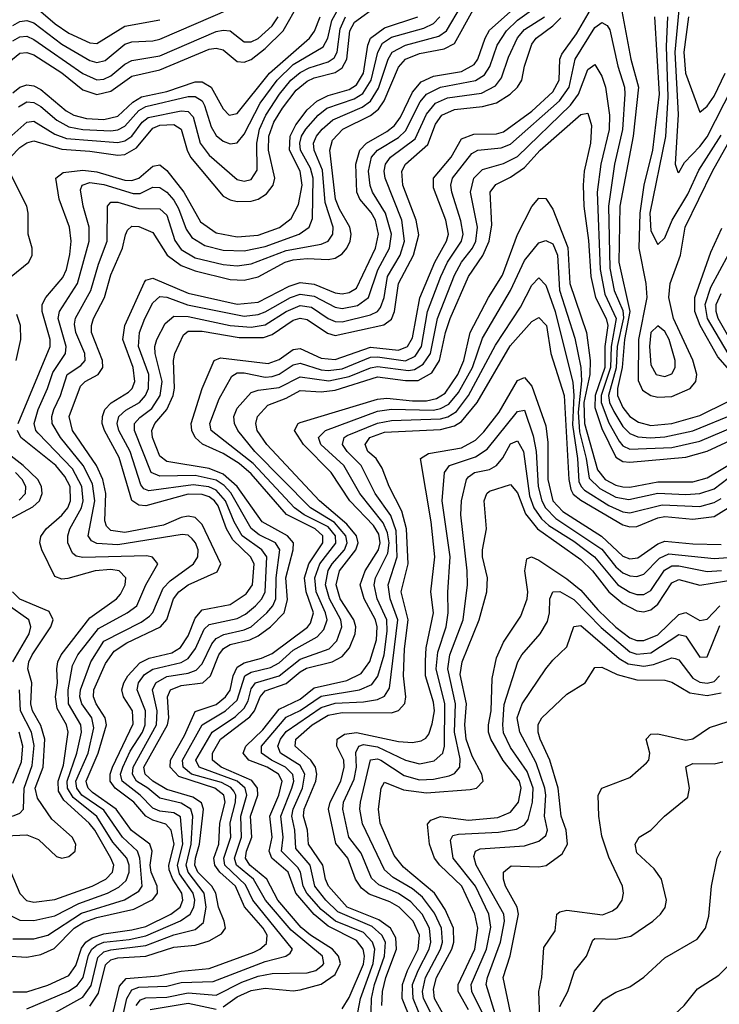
# Model space of a CAD drawing. Header units: inches. Extents: x 990535 to 1117859, y 769386 to 892122.
# Tile 967 of 1056: x 1061090 to 1063085, y 880473 to 883282. Entities that reach past the tile are written whole.
import ezdxf

# ---------------------------------------------------------------- set-up
doc = ezdxf.new("R2010")
doc.units = ezdxf.units.IN
doc.header["$MEASUREMENT"] = 0
doc.layers.add('B0868', color=7, linetype='Continuous')

msp = doc.modelspace()

# ---------------------------------------------------------------- linework, layer by layer
at = {"layer": 'B0868', "color": 5}
for points, elevation in [([(1062790, 883398.9), (1062832.7, 883170), (1062854.2, 883090), (1062839.2, 882950), (1062801.3, 882750), (1062798.5, 882590), (1062830, 882450), (1062814.6, 882370), (1062808, 882290), (1062795, 882230), (1062795, 882210), (1062810, 882175.9), (1062830, 882150.5), (1062854.2, 882134.2), (1062890, 882124.1), (1062950, 882130.2), (1063030, 882152.8), (1063108, 882192)], 3580), ([(1061070, 880509.1), (1061110, 880509.1), (1061170, 880527.4), (1061230, 880555.1), (1061250, 880584), (1061266.6, 880633.4), (1061278.7, 880650), (1061296.9, 880663.1), (1061330, 880674.5), (1061410, 880685.4), (1061450, 880695.5), (1061521.2, 880730), (1061547.7, 880750), (1061555.5, 880770), (1061552.4, 880790), (1061526.6, 880830), (1061516.7, 880856.7), (1061515.1, 880870), (1061530.5, 880930), (1061521.9, 880970), (1061507.1, 880987.1), (1061470, 880998), (1061449.6, 881009.6), (1061415.4, 881050), (1061362.2, 881090), (1061348.3, 881110), (1061347.7, 881130), (1061354.7, 881150), (1061413.5, 881273.5), (1061411.7, 881310), (1061386.2, 881350), (1061381.7, 881370), (1061386.5, 881390), (1061397.9, 881410), (1061432.4, 881447.6), (1061459.3, 881460.7), (1061523.9, 881476.1), (1061548.7, 881491.3), (1061570, 881524.3), (1061590, 881574.6), (1061610, 881598.8), (1061690, 881613.9), (1061736.1, 881643.9), (1061753.8, 881670), (1061758.5, 881730), (1061748.2, 881750), (1061698, 881798), (1061680, 881830), (1061655.6, 881895.6), (1061645.3, 881910), (1061630, 881920.9), (1061610, 881927.8), (1061570, 881928.6), (1061450, 881895.4), (1061430, 881897.3), (1061410.1, 881910.1), (1061373.3, 882033.3), (1061331.4, 882110), (1061325.5, 882130), (1061325.7, 882150), (1061332.7, 882170), (1061350.9, 882189.1), (1061400.4, 882219.6), (1061410.5, 882230), (1061418.4, 882250), (1061413.8, 882290), (1061384.3, 882370), (1061389.5, 882410), (1061446.3, 882533.7), (1061450, 882538.8), (1061470, 882544.5), (1061570, 882501.7), (1061710, 882470.3), (1061770, 882476), (1061858.4, 882521.6), (1061890, 882532.3), (1061930, 882528.1), (1061990, 882503.1), (1062010, 882500.5), (1062030, 882503.8), (1062050, 882516.6), (1062105, 882630), (1062113.5, 882670), (1062104.2, 882710), (1062091.9, 882731.9), (1062060.1, 882770), (1062051.8, 882790), (1062048.4, 882870), (1062059.6, 882910), (1062079.4, 882930), (1062137.1, 882962.9), (1062159.3, 882980.7), (1062176, 883004), (1062210, 883075.2), (1062235.1, 883104.9), (1062270, 883121), (1062350, 883134.5), (1062385.8, 883154.2), (1062396.9, 883170), (1062417.3, 883230), (1062430, 883252.8), (1062565.9, 883374.1)], 3680), ([(1061050, 880611.4), (1061110, 880607.6), (1061150, 880615.4), (1061187.9, 880632.1), (1061245, 880690), (1061272.6, 880707.4), (1061310, 880720.4), (1061415.7, 880744.3), (1061470, 880772.4), (1061482.7, 880790), (1061482, 880810), (1061465, 880850), (1061462.4, 880870), (1061467.3, 880910), (1061460.7, 880930), (1061408.8, 880968.8), (1061365, 881030), (1061297.7, 881077.7), (1061285, 881090), (1061281.5, 881101.5), (1061279.1, 881110), (1061313.8, 881190), (1061337.1, 881270), (1061334.2, 881290), (1061308, 881330), (1061300.3, 881350), (1061301.1, 881370), (1061334.9, 881445.1), (1061359.4, 881480.6), (1061395.6, 881504.4), (1061491.6, 881550), (1061509.3, 881570.7), (1061529, 881630), (1061543.8, 881650), (1061570.3, 881669.7), (1061653.4, 881706.6), (1061663.3, 881730), (1061610, 881841.9), (1061590, 881862.1), (1061570, 881865.9), (1061550, 881861.7), (1061499.8, 881840.2), (1061390, 881819.5), (1061350, 881824.8), (1061337.3, 881837.3), (1061332.4, 881852.4), (1061335.8, 881930), (1061327.3, 881970), (1061308.6, 882010), (1061240.3, 882110), (1061231.1, 882150), (1061263.5, 882236.5), (1061277, 882250), (1061314, 882270), (1061327.2, 882290), (1061326.3, 882310), (1061294.7, 882390), (1061294.3, 882410), (1061300.3, 882430), (1061331.4, 882490), (1061350, 882554.5), (1061382.8, 882630), (1061391.5, 882668.5), (1061397.8, 882682.2), (1061410, 882693.3), (1061430, 882691.9), (1061470, 882674.9), (1061510.3, 882610), (1061550, 882580.9), (1061590, 882566.1), (1061690, 882540.6), (1061730, 882539.4), (1061770, 882548.6), (1061846.9, 882590), (1061870, 882596.7), (1061910, 882601.2), (1061970, 882598), (1061990, 882602.2), (1062010, 882614.7), (1062022.6, 882630), (1062032.5, 882650), (1062035.3, 882670), (1062031.9, 882690), (1062001.6, 882741.6), (1061990.8, 882770), (1061974.7, 882910), (1061981.9, 882938.1), (1062011.6, 882970), (1062090, 883008.6), (1062113.1, 883026.9), (1062128.9, 883051.1), (1062170, 883146.5), (1062189.9, 883170), (1062230, 883185.6), (1062300.7, 883199.3), (1062330, 883214.5), (1062383.4, 883310)], 3720), ([(1061059.3, 883160.7), (1061090, 883186.4), (1061110, 883188.9), (1061130, 883182.2), (1061210, 883130.7), (1061270, 883081.7), (1061310, 883068.7), (1061350, 883077.9), (1061410, 883121), (1061490, 883139.6), (1061630, 883198.4), (1061650, 883201.4), (1061670, 883195.9), (1061710, 883163), (1061730, 883161.1), (1061750, 883168.9), (1061790, 883199.8), (1061841.1, 883250), (1061888.1, 883331.9)], 3920), ([(1061064.2, 882890), (1061090, 882917.9), (1061110, 882931.2), (1061130, 882936.6), (1061210, 882912.5), (1061290, 882907.5), (1061370, 882896), (1061390, 882897.5), (1061423, 882917), (1061470, 882973), (1061490, 882981), (1061530, 882983.2), (1061550.5, 882970), (1061567.1, 882910), (1061577, 882890), (1061670, 882778.7), (1061690, 882767.9), (1061710, 882763.6), (1061750, 882764.5), (1061770, 882770.1), (1061794.2, 882785.8), (1061812.5, 882810), (1061817.1, 882830), (1061799.1, 882910), (1061800.7, 882950), (1061814.7, 882990), (1061839.1, 883030), (1061878.6, 883081.4), (1061910, 883107.3), (1061930, 883116.6), (1061990, 883131.5), (1062010, 883144.5), (1062023.1, 883170), (1062031.2, 883250), (1062045, 883275), (1062110, 883322.3)], 3820), ([(1061070, 880660.3), (1061130, 880659.7), (1061170, 880670.3), (1061266.4, 880733.6), (1061388.6, 880771.4), (1061430, 880796.1), (1061439.7, 880810), (1061432.8, 880890), (1061425.5, 880910), (1061383.2, 880950), (1061330, 881027.4), (1061267.6, 881070), (1061253.2, 881090), (1061250.4, 881110), (1061285, 881190), (1061301.8, 881261.8), (1061295.6, 881290), (1061267.4, 881330), (1061261.4, 881350), (1061263, 881370), (1061293.1, 881450), (1061330, 881509.5), (1061436.2, 881563.8), (1061459.9, 881580.1), (1061470, 881591.1), (1061499.4, 881660.6), (1061518.8, 881681.2), (1061585.3, 881730), (1061598.1, 881750), (1061598.6, 881770), (1061591.7, 881790), (1061581.5, 881801.5), (1061570, 881811.6), (1061553.7, 881813.7), (1061370, 881783.6), (1061310, 881787.6), (1061295.1, 881795.1), (1061284.9, 881810), (1061304, 881910), (1061297.7, 881957.7), (1061270.9, 882010), (1061206, 882090), (1061182.8, 882130), (1061181.6, 882150), (1061187.5, 882170), (1061206.8, 882210), (1061225.4, 882270), (1061264.7, 882295.3), (1061276.3, 882310), (1061275.8, 882330), (1061250, 882390), (1061246.5, 882413.5), (1061249.4, 882430.6), (1061293.1, 882510), (1061314.8, 882585.2), (1061339.7, 882650), (1061340.1, 882750), (1061350, 882761.6), (1061370, 882762), (1061430, 882743.7), (1061490, 882742.4), (1061510, 882725), (1061532.5, 882652.5), (1061550, 882626.3), (1061590, 882603.3), (1061670, 882584.2), (1061710, 882580.4), (1061750, 882585.5), (1061850, 882623.3), (1061950, 882642.2), (1061970, 882650.6), (1061983, 882670), (1061983.6, 882690), (1061960.8, 882760.8), (1061953.3, 882853.3), (1061930, 882910), (1061928.2, 882930), (1061936.7, 882950), (1061952.1, 882970), (1061983, 882997), (1062066.9, 883033.1), (1062090.1, 883049.9), (1062112.9, 883087.1), (1062141.2, 883170), (1062152.6, 883190), (1062189.9, 883210), (1062285.2, 883234.8), (1062307.2, 883250), (1062350, 883323)], 3740), ([(1061070, 883265.7), (1061090, 883276.8), (1061110, 883279.9), (1061130, 883272.9), (1061210, 883212.5), (1061290, 883166), (1061310, 883160.5), (1061333.8, 883166.2), (1061390, 883212.5), (1061410, 883218.9), (1061470, 883221.7), (1061490, 883226.8), (1061690, 883313.5)], 3960), ([(1061110, 880460), (1061229.5, 880510.5), (1061253.7, 880526.3), (1061271, 880550), (1061286.4, 880613.6), (1061295.5, 880630), (1061310, 880642.3), (1061330, 880650.3), (1061402.1, 880657.9), (1061450, 880668.4), (1061548.9, 880711.1), (1061576, 880730), (1061586.7, 880750), (1061589.8, 880770), (1061584.7, 880790), (1061545.7, 880845.7), (1061540.1, 880870), (1061555.4, 880930), (1061548.2, 881008.2), (1061530, 881019.6), (1061490, 881024.4), (1061470, 881032.3), (1061433.1, 881070), (1061381.8, 881110), (1061377.9, 881130), (1061384.2, 881150), (1061404.8, 881195.2), (1061439.8, 881250), (1061447.8, 881270), (1061448.5, 881310), (1061425.2, 881370), (1061429.1, 881390), (1061446.2, 881413.8), (1061470, 881429.6), (1061550, 881447.9), (1061570, 881459.5), (1061591.7, 881488.3), (1061616.3, 881543.7), (1061630, 881557.1), (1061710, 881574), (1061733.8, 881586.2), (1061762.2, 881610), (1061780.1, 881630), (1061789.8, 881650), (1061794.4, 881750), (1061780.8, 881770), (1061724.6, 881810), (1061701.4, 881850), (1061676.9, 881910), (1061650, 881940), (1061629.8, 881949.8), (1061584.6, 881955.4), (1061458.5, 881938.5), (1061443.8, 881943.8), (1061435, 881955), (1061405.2, 882050), (1061372.8, 882110), (1061368.3, 882130), (1061372.7, 882150), (1061392.2, 882167.8), (1061431.4, 882190), (1061449, 882210), (1061457.5, 882230), (1061457.9, 882270), (1061429, 882350), (1061431.5, 882390), (1061446.4, 882430), (1061470, 882474), (1061490, 882492.5), (1061510, 882490.6), (1061568.7, 882468.7), (1061730, 882436.8), (1061770, 882440.8), (1061790, 882448.4), (1061861.9, 882490), (1061890, 882499.5), (1061930, 882493.8), (1061990, 882462.2), (1062010, 882458.5), (1062053.3, 882466.6), (1062084.5, 882490), (1062111, 882569), (1062144.3, 882630), (1062150.1, 882669.9), (1062133.2, 882730), (1062096.4, 882790), (1062089.3, 882809.3), (1062084.7, 882850), (1062092.9, 882890), (1062110.5, 882910), (1062170, 882946), (1062190, 882964.9), (1062232.4, 883047.6), (1062250.2, 883070), (1062289.8, 883090.2), (1062390, 883108.4), (1062415.3, 883124.7), (1062430.9, 883149.1), (1062451.7, 883210), (1062478.6, 883250), (1062510, 883281.3), (1062578.6, 883330)], 3660), ([(1061136.9, 883316.9), (1061191.3, 883270), (1061230, 883243.4), (1061290, 883216.3), (1061310, 883214.8), (1061390, 883263.9), (1061490, 883282.3)], 3980), ([(1061356.5, 880450), (1061375, 880525), (1061393.7, 880546.3), (1061485.7, 880554.3), (1061550, 880568.1), (1061630, 880575), (1061758, 880622), (1061775.1, 880630), (1061793.6, 880646.4), (1061795.5, 880670), (1061784.7, 880690), (1061731.5, 880751.5), (1061705.3, 880810), (1061660.6, 880850), (1061646, 880870), (1061643.6, 880890), (1061658.3, 880930), (1061660.8, 880990), (1061676.4, 881050), (1061671.8, 881070), (1061646.2, 881090), (1061543.5, 881123.5), (1061519.2, 881150), (1061520, 881170), (1061559.7, 881240.3), (1061590, 881308.3), (1061650, 881328.8), (1061676.7, 881350), (1061690.2, 881369.8), (1061698.3, 881410), (1061710, 881435.1), (1061730, 881447.2), (1061779.8, 881460.2), (1061810, 881474), (1061911, 881549), (1061919.5, 881560.5), (1061928.3, 881590), (1061906.5, 881650), (1061902.4, 881690), (1061914.3, 881730), (1061954.7, 881790), (1061954.6, 881810), (1061932.5, 881830), (1061850.6, 881870.6), (1061750, 881986.7), (1061715.8, 882015.8), (1061670, 882044.5), (1061611, 882071), (1061590.2, 882090), (1061580.7, 882110), (1061579.2, 882130), (1061610.2, 882230), (1061644.2, 882310), (1061662.7, 882317.3), (1061798.3, 882301.7), (1061830, 882312.7), (1061870, 882341.5), (1061890, 882344.3), (1061950, 882316.3), (1061990, 882312.3), (1062090, 882347.5), (1062170, 882339.7), (1062196.1, 882350), (1062210, 882375), (1062231.5, 882488.5), (1062273.9, 882590), (1062306.9, 882650), (1062312.5, 882670), (1062305.4, 882710), (1062270, 882802.9), (1062270.2, 882830), (1062320.7, 882890), (1062350, 882942.3), (1062384.6, 882955.4), (1062450, 882957), (1062470, 882962.2), (1062550, 883021.1), (1062610, 883076.4), (1062628.4, 883110), (1062630, 883170), (1062636.1, 883183.9), (1062677.9, 883242.1), (1062717.6, 883310)], 3580), ([(1062969.9, 883310), (1062958.5, 883190), (1062967.8, 883012.2), (1062959.3, 882870), (1062967, 882847), (1062970, 882846.4), (1062985.5, 882874.5), (1063030, 882920.6), (1063050, 882948.5), (1063123.1, 883090)], 3660), ([(1061050, 882936.7), (1061110, 882989.8), (1061130, 882992.3), (1061190, 882955.5), (1061223.5, 882943.5), (1061370, 882931.5), (1061390, 882936.9), (1061409.7, 882950.3), (1061439.7, 882990), (1061456.6, 883003.4), (1061550, 883022.5), (1061570, 883019.9), (1061584.9, 883004.9), (1061604.8, 882930), (1061630, 882896.2), (1061710, 882826.4), (1061730, 882822), (1061750, 882826.5), (1061766.9, 882853.1), (1061765.8, 882930), (1061773.7, 882970), (1061791.5, 883010), (1061830.7, 883069.3), (1061863.4, 883110), (1061890, 883131.7), (1061915.1, 883144.9), (1061970, 883161.6), (1061986.7, 883173.3), (1061995, 883190), (1062004.1, 883255.9), (1062019.3, 883290)], 3840), ([(1061065.4, 880725.4), (1061090, 880712.7), (1061130, 880711.8), (1061190, 880726), (1061259.1, 880760.9), (1061340.3, 880790), (1061372.9, 880807.1), (1061393.6, 880826.4), (1061402.4, 880850), (1061402.4, 880870), (1061395.6, 880890), (1061356, 880936), (1061310, 881008.7), (1061242.8, 881062.8), (1061225.9, 881090), (1061225.6, 881110), (1061253.4, 881190), (1061265.8, 881250), (1061264, 881270), (1061229.2, 881330), (1061227.8, 881370), (1061240.7, 881439.3), (1061256.2, 881470), (1061314.7, 881545.3), (1061396.4, 881590), (1061424.1, 881610), (1061450, 881670), (1061483.8, 881730), (1061469.1, 881749.1), (1061453, 881753), (1061270, 881747.6), (1061251.5, 881751.5), (1061240.6, 881760.6), (1061226.8, 881790), (1061226.8, 881810), (1061233, 881830), (1061266.6, 881890), (1061271.3, 881910), (1061267.5, 881950), (1061240.5, 882000.5), (1061142.2, 882102.2), (1061135.9, 882110), (1061131.5, 882130), (1061142.4, 882170), (1061169.3, 882230), (1061184.1, 882275.9), (1061220.2, 882330), (1061222.5, 882350), (1061200.1, 882430), (1061203.7, 882450), (1061255, 882530), (1061287.9, 882650), (1061288.3, 882690), (1061270.6, 882750), (1061263.4, 882796.6), (1061268.5, 882810), (1061290, 882817.6), (1061330, 882812.4), (1061413.6, 882786.4), (1061433.2, 882786.8), (1061470, 882804.1), (1061490, 882803.6), (1061510, 882789.8), (1061530, 882767.5), (1061543.3, 882743.3), (1061564.3, 882684.3), (1061580.6, 882660.6), (1061617.6, 882637.6), (1061670, 882624.3), (1061730, 882622.9), (1061790, 882635), (1061887.2, 882670), (1061915.9, 882690), (1061925.3, 882714.7), (1061927.3, 882830), (1061919.1, 882859.1), (1061890.9, 882910), (1061888.4, 882930), (1061894, 882950), (1061906.2, 882970), (1061940.8, 883010), (1061966.1, 883030), (1062043.6, 883056.4), (1062068.2, 883071.8), (1062092.3, 883110), (1062110.9, 883190), (1062124.9, 883215.1), (1062150, 883232.4), (1062242.1, 883257.9), (1062270, 883271.1), (1062287.7, 883290)], 3760), ([(1061070, 883221.8), (1061090, 883233.4), (1061110, 883234.9), (1061130, 883226.2), (1061270, 883129.1), (1061310, 883110.5), (1061330, 883112.2), (1061350, 883121.9), (1061390, 883155.3), (1061410, 883166.1), (1061490, 883179.5), (1061650, 883248.9), (1061670, 883252.7), (1061690, 883250.1), (1061730, 883219.4), (1061750, 883218.8), (1061770, 883228.4), (1061810, 883265.1), (1061827.1, 883290)], 3940), ([(1061070, 883073.3), (1061090, 883089.8), (1061110, 883096.6), (1061130, 883093.3), (1061150, 883083), (1061222.5, 883022.5), (1061243.9, 883010), (1061280.5, 883000.5), (1061330, 882997.8), (1061370, 883007), (1061413, 883047), (1061437.7, 883062.3), (1061510, 883077.8), (1061590, 883104.9), (1061610, 883105.1), (1061635.6, 883090), (1061670, 883027.5), (1061687, 883010), (1061710, 883014.9), (1061802.8, 883130), (1061916.9, 883230), (1061930.8, 883249.2), (1061947, 883290)], 3880), ([(1061085.2, 882130), (1061176.8, 882350), (1061176.8, 882370), (1061153.9, 882450), (1061154.1, 882470), (1061164.5, 882490), (1061213.4, 882546.6), (1061223.7, 882570), (1061232.7, 882612.7), (1061236.4, 882650), (1061232, 882690), (1061203, 882770), (1061193, 882830), (1061213.9, 882846.1), (1061270, 882853.1), (1061310, 882848.4), (1061390, 882824.3), (1061410, 882823.2), (1061430, 882830.3), (1061470, 882864), (1061490, 882868.5), (1061510, 882851.9), (1061557.7, 882790), (1061605.2, 882705.2), (1061650, 882674.6), (1061710, 882662.5), (1061770, 882667.2), (1061830.6, 882689.4), (1061864.6, 882715.4), (1061885.2, 882754.8), (1061895.8, 882810), (1061889.6, 882850), (1061859.7, 882910), (1061861.4, 882950), (1061877.5, 882982.5), (1061910, 883024.7), (1061937.2, 883050), (1061970, 883066.3), (1062030, 883083.3), (1062050, 883096.6), (1062070.6, 883130), (1062082.5, 883210), (1062090.2, 883230), (1062130, 883259.4), (1062225.3, 883290)], 3780), ([(1061086.2, 883033.8), (1061110, 883047.7), (1061130, 883045.6), (1061150, 883035), (1061195.8, 882995.8), (1061230, 882976.9), (1061270, 882968.6), (1061350, 882965.1), (1061370, 882968), (1061390, 882978.1), (1061430, 883023.2), (1061450, 883034.9), (1061570, 883063.2), (1061590, 883063.1), (1061610, 883050.7), (1061617.4, 883037.4), (1061636.4, 882976.4), (1061650, 882951.5), (1061670, 882935.6), (1061690, 882928.4), (1061710, 882930.6), (1061730, 882955.5), (1061776, 883044), (1061823.9, 883110), (1061870, 883154.3), (1061955.4, 883204.6), (1061968.5, 883230), (1061979.9, 883280.1), (1061994.2, 883305.8)], 3860), ([(1061150, 880427.1), (1061270, 880493.6), (1061293.6, 880526.4), (1061313, 880607), (1061330, 880622.9), (1061350, 880629), (1061450, 880640.5), (1061530, 880671.4), (1061590, 880686.1), (1061613.8, 880706.2), (1061621.7, 880750), (1061616.5, 880790), (1061570, 880850), (1061564.6, 880870), (1061578.7, 880930), (1061583.9, 881010), (1061578.2, 881030), (1061550, 881046.6), (1061490, 881060.8), (1061455.3, 881090), (1061422.7, 881110), (1061411.8, 881130), (1061413.8, 881150), (1061479.7, 881270), (1061482.1, 881310), (1061468.8, 881370), (1061478.5, 881390), (1061510, 881408.2), (1061570, 881417.6), (1061593.1, 881426.9), (1061610, 881444.8), (1061638.1, 881501.9), (1061650, 881517), (1061671.8, 881528.2), (1061730, 881541.1), (1061750, 881549.8), (1061795.1, 881590), (1061811.9, 881610), (1061820.7, 881630), (1061821.2, 881690), (1061832, 881770), (1061819.3, 881790), (1061772.7, 881812.7), (1061750.2, 881830.2), (1061692.1, 881932.1), (1061673.2, 881953.2), (1061650, 881968.7), (1061590, 881981.5), (1061490, 881980.3), (1061464.9, 881990), (1061417.4, 882110), (1061417.2, 882130), (1061432.6, 882147.4), (1061467.2, 882172.8), (1061490.9, 882210), (1061496.6, 882250), (1061476.1, 882330), (1061475.6, 882350), (1061481.2, 882370), (1061504.5, 882415.5), (1061530, 882436.8), (1061570, 882435), (1061690, 882409.7), (1061750, 882404.6), (1061790, 882411.5), (1061850.2, 882450), (1061890, 882467.1), (1061921.7, 882461.7), (1061970, 882430), (1061990, 882421.6), (1062010, 882420), (1062090, 882440.6), (1062110, 882450), (1062118.7, 882461.3), (1062129.2, 882490), (1062138.7, 882550), (1062175, 882610), (1062187.7, 882650), (1062179.3, 882710), (1062131.9, 882830), (1062129.2, 882850), (1062133, 882870), (1062147.5, 882890), (1062217.5, 882942.5), (1062250, 883012.7), (1062275.5, 883044.5), (1062310, 883059.5), (1062406.9, 883073.1), (1062446.6, 883093.4), (1062463.7, 883116.3), (1062484.4, 883175.6), (1062510, 883230.7), (1062530, 883254.4), (1062586.9, 883290)], 3640), ([(1061290, 880467.6), (1061315, 880505), (1061334.7, 880585.3), (1061350, 880600.3), (1061370, 880605.9), (1061449.3, 880610.7), (1061530, 880636), (1061590, 880642.3), (1061630, 880654.6), (1061665.6, 880674.4), (1061676.5, 880690), (1061673.5, 880710), (1061656.7, 880750), (1061649.1, 880790), (1061637.6, 880810), (1061598.2, 880850), (1061589.8, 880870), (1061590.9, 880890), (1061603.1, 880930), (1061612.4, 881012.4), (1061613.8, 881030), (1061608.2, 881048.2), (1061583.7, 881063.7), (1061510, 881086), (1061469.2, 881110), (1061447.4, 881130), (1061444, 881150), (1061511.8, 881270), (1061515.2, 881290), (1061511.4, 881350), (1061519.6, 881370), (1061550, 881382.9), (1061612.6, 881390), (1061634.5, 881410), (1061658.2, 881470), (1061671.5, 881488.5), (1061690, 881499.4), (1061746.7, 881513.3), (1061770, 881524.4), (1061805.1, 881550), (1061844, 881590), (1061853.3, 881626.7), (1061848.7, 881690), (1061870.3, 881770), (1061870.4, 881790), (1061853.7, 881810), (1061781.9, 881850), (1061710.3, 881950.3), (1061670, 881985.9), (1061630, 882001.9), (1061510, 882021.4), (1061490, 882036.7), (1061468.9, 882090), (1061466.9, 882110), (1061475.1, 882130), (1061509.6, 882170.4), (1061527.4, 882210), (1061531.3, 882231.3), (1061528.9, 882310), (1061532.1, 882330), (1061557, 882383), (1061570, 882393.5), (1061610, 882393.9), (1061716, 882376), (1061784.9, 882375.1), (1061810, 882384.2), (1061870, 882425), (1061890, 882430.4), (1061910, 882426.9), (1061967.5, 882387.5), (1061990, 882381.7), (1062128, 882412), (1062150, 882428.2), (1062158.4, 882450), (1062170.2, 882530), (1062213.4, 882610), (1062228.4, 882668.4), (1062220.4, 882710), (1062182.8, 882810), (1062180.2, 882850), (1062189.9, 882870), (1062254.1, 882925.9), (1062275.7, 882984.3), (1062294, 883010), (1062330, 883026), (1062410, 883034.8), (1062450, 883045.3), (1062488.5, 883070), (1062509.3, 883090), (1062521.9, 883110), (1062529.3, 883150), (1062550, 883212.8), (1062562.5, 883230), (1062610, 883264.8), (1062632.7, 883287.3)], 3620), ([(1062900.1, 883290), (1062913.7, 883070), (1062894.9, 882910), (1062869.7, 882810), (1062858.1, 882730), (1062855.6, 882630), (1062875.4, 882530), (1062878.3, 882490), (1062854.3, 882370), (1062853.3, 882253.3), (1062865.6, 882225.6), (1062890, 882210.3), (1062910, 882205.3), (1062950, 882207.2), (1063001.8, 882230), (1063018.2, 882250), (1063021.1, 882270), (1063010, 882310.4), (1062954, 882430), (1062941.4, 882490), (1062945.4, 882530), (1062974.3, 882610), (1062988.1, 882690), (1063066, 882850), (1063166.6, 883030)], 3620), ([(1062937.6, 883290), (1062933.9, 883206.1), (1062938.3, 883061.7), (1062931.2, 882948.8), (1062886.5, 882730), (1062890, 882680.2), (1062910, 882640.8), (1062930, 882659.6), (1062950.2, 882710), (1062995.8, 882784.2), (1063026.6, 882853.4), (1063090, 882952.9)], 3640), ([(1062996.9, 883290), (1062983.9, 883190), (1062988.7, 883130), (1063030, 883018.3), (1063050, 883035.9), (1063070, 883063.9), (1063101.6, 883130)], 3680), ([(1061382.2, 880430), (1061395.4, 880490), (1061410, 880514.4), (1061430, 880521.6), (1061510, 880524.7), (1061550, 880535.4), (1061641.6, 880538.4), (1061790, 880595.4), (1061849.4, 880610.7), (1061861.2, 880618.8), (1061868.4, 880630), (1061754.5, 880770), (1061734.1, 880814.1), (1061675.4, 880870), (1061672.2, 880890), (1061691.8, 880950), (1061690.6, 880990.6), (1061705.4, 881050), (1061706.5, 881070), (1061700.8, 881080.8), (1061691.9, 881091.9), (1061665.5, 881105.5), (1061579.5, 881130), (1061555.8, 881150), (1061553.8, 881170), (1061610, 881270.1), (1061676.9, 881310), (1061710, 881340.5), (1061731.9, 881410), (1061750, 881420.9), (1061805.6, 881434.4), (1061830, 881447.1), (1061870, 881483.8), (1061938.4, 881521.6), (1061957.7, 881542.3), (1061966.5, 881570), (1061962.2, 881590), (1061935, 881650), (1061931.7, 881690), (1061946.2, 881730), (1061991.5, 881788.5), (1061990.8, 881810), (1061970, 881835.8), (1061901.4, 881870), (1061873.2, 881890), (1061755.8, 882015.8), (1061636.3, 882110), (1061632.5, 882130), (1061659, 882201), (1061695.1, 882264.9), (1061710, 882274.3), (1061730, 882275), (1061790, 882262.5), (1061810, 882264.2), (1061830, 882271.4), (1061870, 882297.4), (1061890, 882302.1), (1061950, 882282.9), (1061970, 882281), (1062010, 882286.6), (1062090, 882319), (1062110, 882320.7), (1062190, 882309.3), (1062217.5, 882322.5), (1062236, 882350), (1062253.4, 882450), (1062291.4, 882550), (1062309.7, 882590.3), (1062349.7, 882650), (1062354.8, 882670), (1062348.1, 882708.1), (1062322.3, 882790), (1062319.5, 882810), (1062324.6, 882830), (1062379.2, 882900.9), (1062396.4, 882910), (1062463.4, 882916.6), (1062490, 882927.2), (1062629, 883051), (1062657, 883090), (1062673.8, 883170), (1062730, 883260.4), (1062750, 883274), (1062765.3, 883265.3), (1062773.1, 883253.1), (1062796, 883150), (1062814.4, 883090), (1062815.8, 883070), (1062809.2, 882969.2), (1062786.2, 882870), (1062769.4, 882750), (1062772.9, 882572.9), (1062785.1, 882510), (1062810, 882452.1), (1062811.6, 882431.6), (1062794.2, 882350), (1062790.8, 882289.2), (1062769.1, 882210), (1062772, 882190), (1062784.2, 882164.1), (1062810, 882121.4), (1062830, 882102.1), (1062852.4, 882092.4), (1062888.9, 882088.9), (1062930, 882091.9), (1063010, 882109.3), (1063130, 882159)], 3560), ([(1061421.8, 880470), (1061434.2, 880485.8), (1061450, 880491.6), (1061510, 880493.5), (1061570, 880505.7), (1061650, 880499), (1061723.6, 880536.4), (1061770, 880553), (1061810, 880560.8), (1061910, 880562.9), (1061934.3, 880570), (1061954.2, 880585.8), (1061957.2, 880590), (1061953.5, 880610), (1061864.6, 880684.6), (1061790.5, 880770), (1061757, 880830), (1061707.9, 880870), (1061702.2, 880890), (1061722.9, 880950), (1061720.7, 881010), (1061737.5, 881070), (1061732.8, 881090), (1061709.7, 881110), (1061601.4, 881150), (1061592.5, 881170), (1061638.6, 881250), (1061705.4, 881294.6), (1061730, 881317.7), (1061741.1, 881338.9), (1061750, 881373.4), (1061762.1, 881390), (1061830, 881410.5), (1061890, 881458.2), (1061972.7, 881487.3), (1061994.3, 881510), (1062009.1, 881550), (1062005.9, 881570), (1061973.1, 881630), (1061962.3, 881670), (1061969.6, 881710.4), (1061980.7, 881730), (1062016, 881770), (1062023.9, 881790), (1062020, 881810), (1061987.5, 881847.5), (1061919.6, 881890), (1061760.8, 882050), (1061711.7, 882110), (1061702.1, 882130), (1061700.7, 882150), (1061710, 882173.7), (1061750, 882218.5), (1061770, 882225.7), (1061830, 882233.1), (1061890, 882263.1), (1061971.8, 882251.8), (1062030, 882264.1), (1062090, 882289.3), (1062110, 882292.5), (1062198.4, 882281.6), (1062215.4, 882284.6), (1062240.4, 882299.6), (1062261.1, 882330), (1062281.6, 882430), (1062330, 882553.2), (1062349.5, 882590), (1062381.4, 882630), (1062390.9, 882650), (1062395.3, 882690), (1062375.7, 882790), (1062384.7, 882830), (1062410, 882854.4), (1062470, 882871.5), (1062510, 882892.1), (1062661.2, 883038.8), (1062683.5, 883070), (1062710, 883140.1), (1062730, 883154.2), (1062750, 883121.1), (1062760.1, 883090), (1062771.7, 883010), (1062770.7, 882969.3), (1062747.1, 882870), (1062737.1, 882790), (1062745.1, 882570), (1062758.7, 882498.7), (1062791.3, 882430), (1062776.7, 882350), (1062775.2, 882290), (1062748.5, 882210), (1062748, 882190), (1062770, 882132.2), (1062799.9, 882079.9), (1062810, 882066.2), (1062830, 882056.8), (1062950, 882062), (1063030, 882079.9), (1063130, 882122.5)], 3540), ([(1061670, 880466.1), (1061710, 880494.3), (1061750, 880512.6), (1061790, 880518.8), (1061870, 880511.8), (1061890, 880514.1), (1061950, 880530.3), (1061990, 880558.2), (1062004.5, 880590), (1061999.6, 880610), (1061982, 880630), (1061919, 880670), (1061892.7, 880692.7), (1061826.5, 880770), (1061794.9, 880830), (1061746, 880870), (1061734.2, 880890), (1061736.5, 880910), (1061752.2, 880950), (1061747.9, 881010), (1061768.9, 881070), (1061768.5, 881090), (1061752, 881112), (1061664.1, 881150), (1061639.5, 881170), (1061639.6, 881190), (1061663, 881230), (1061746.5, 881293.5), (1061759.5, 881310), (1061776.2, 881350), (1061790, 881367.4), (1061850, 881388.3), (1061890, 881422.1), (1061908.1, 881431.9), (1061980.7, 881450), (1062010, 881465.4), (1062030.4, 881490), (1062046.8, 881530), (1062048.6, 881550), (1062043.3, 881570), (1062003.9, 881630), (1061992.8, 881670), (1062001.8, 881710), (1062049, 881770), (1062055, 881790), (1062050.3, 881810), (1062022.8, 881842.8), (1061944.8, 881910), (1061795.1, 882070), (1061767, 882110), (1061763.4, 882130), (1061767.9, 882150), (1061797.2, 882182.8), (1061850, 882202.6), (1061890, 882223.9), (1061950, 882220.7), (1061990, 882225), (1062110, 882263.4), (1062190, 882252.5), (1062226.7, 882253.3), (1062265, 882275), (1062287.3, 882310), (1062304.1, 882390), (1062317.2, 882430), (1062370.1, 882549.9), (1062410.9, 882609.1), (1062428.5, 882650), (1062436.7, 882696.7), (1062431.2, 882790), (1062447.8, 882812.2), (1062490, 882832.6), (1062530, 882860.9), (1062574.7, 882910), (1062690, 883011.6), (1062710, 883015.1), (1062720.2, 882980.2), (1062717.8, 882930), (1062699.8, 882850), (1062697.1, 882810), (1062698.6, 882750), (1062712.4, 882652.4), (1062718.7, 882550), (1062731.9, 882490), (1062762.5, 882430), (1062767.1, 882410), (1062758.3, 882350), (1062758.8, 882290), (1062731.2, 882210), (1062730, 882175.6), (1062750, 882116), (1062790, 882034.3), (1062810, 882021.5), (1062830, 882020.2), (1062990, 882033.8), (1063050, 882050.9), (1063130, 882088.5)], 3520), ([(1061065.3, 882550), (1061116.2, 882590), (1061126, 882610), (1061125.6, 882630), (1061114.3, 882670), (1061114.3, 882730), (1061110.2, 882750), (1061060.1, 882850)], 3820), ([(1062010, 880459.8), (1062030, 880492.7), (1062070, 880587.3), (1062073.1, 880610), (1062069.4, 880630), (1062050, 880655.1), (1061970, 880695.6), (1061929.4, 880729.4), (1061877, 880790), (1061855.8, 880850), (1061808.7, 880890), (1061801, 880910), (1061809.8, 880950), (1061803.5, 881010), (1061829.2, 881070), (1061838.6, 881110), (1061828.2, 881130), (1061795.5, 881150), (1061743.4, 881170), (1061727.7, 881190), (1061734.8, 881210), (1061783.4, 881256.6), (1061830, 881315.1), (1061890, 881343.7), (1061930, 881375.9), (1062023.1, 881396.9), (1062063.5, 881416.5), (1062088.4, 881451.6), (1062107.1, 881512.9), (1062109.4, 881550), (1062104.9, 881570), (1062072.6, 881630), (1062060.5, 881670), (1062075, 881710), (1062113.6, 881770), (1062117.8, 881790), (1062114, 881814), (1062098.7, 881838.7), (1062031.6, 881910), (1061978.5, 881990), (1061899.3, 882070), (1061873.9, 882110), (1061883.9, 882130), (1061890, 882133.2), (1062110, 882200), (1062137.4, 882202.6), (1062210, 882194.5), (1062250, 882194.8), (1062278.7, 882201.3), (1062302.9, 882217.1), (1062339.6, 882270), (1062356.5, 882310), (1062374.8, 882390), (1062426.8, 882490), (1062466.7, 882553.3), (1062510, 882669.5), (1062550.7, 882749.3), (1062570, 882773.4), (1062590, 882771.8), (1062610, 882741.9), (1062652.7, 882632.7), (1062659, 882530), (1062706.3, 882390), (1062716.7, 882310), (1062716.3, 882270), (1062699, 882190), (1062700.6, 882130), (1062738.1, 881998.1), (1062759.6, 881970), (1062790, 881954.1), (1062810, 881949.2), (1062830, 881949), (1062910, 881963.4), (1063010, 881963.9), (1063050, 881974.8), (1063130, 882023)], 3480), ([(1063142.3, 882250), (1063080.5, 882320.5), (1063030.6, 882410), (1063015.2, 882450), (1063015.4, 882490), (1063061.3, 882618.7), (1063092.5, 882687.6)], 3580), ([(1063110, 882330), (1063051.6, 882430), (1063044.9, 882470), (1063060.8, 882519.2), (1063138.2, 882661.8)], 3560), ([(1062050, 880430), (1062062, 880490), (1062098.1, 880590), (1062102.6, 880630), (1062096.4, 880650), (1062070, 880677.9), (1061990.6, 880710.5), (1061950, 880743.9), (1061909, 880790), (1061898.6, 880810), (1061890.5, 880850), (1061883.4, 880863.4), (1061836.6, 880910), (1061841.4, 880950), (1061834.8, 881010), (1061866.5, 881090), (1061871.7, 881110), (1061868.9, 881128.9), (1061848.4, 881150), (1061807.8, 881170), (1061779.5, 881190), (1061779.5, 881210), (1061850, 881292), (1061890, 881311.3), (1061950, 881352.4), (1062059, 881370), (1062094.5, 881385.5), (1062110.9, 881409.1), (1062129.6, 881470.4), (1062137.9, 881537.9), (1062136.7, 881570), (1062109, 881630), (1062100.5, 881670), (1062104.2, 881690), (1062139.5, 881760.5), (1062143.2, 881790), (1062138.6, 881818.6), (1062126.5, 881846.5), (1062060.1, 881930), (1062014.3, 882010), (1061949.1, 882070), (1061942.3, 882090), (1061962.5, 882110), (1062110, 882165.6), (1062150, 882170.7), (1062270, 882168.6), (1062290, 882172.8), (1062314.2, 882185.8), (1062341.4, 882218.6), (1062381.3, 882290), (1062410, 882373.7), (1062490.1, 882509.9), (1062530, 882595.1), (1062570, 882645.3), (1062590, 882652.3), (1062610, 882642.5), (1062623.3, 882610), (1062629.8, 882510.2), (1062673.3, 882373.3), (1062690.4, 882290.4), (1062692.2, 882252.2), (1062682.4, 882162.4), (1062686, 882106), (1062705.5, 882030), (1062714.1, 881974.1), (1062744.3, 881944.3), (1062790, 881919.9), (1062827.1, 881912.9), (1062910, 881931.5), (1062990, 881927.4), (1063030, 881930), (1063070, 881944.1), (1063130.6, 881989.4)], 3460), ([(1062091.9, 880451.9), (1062092.8, 880490), (1062102.2, 880530), (1062130.7, 880610), (1062133, 880650), (1062123.1, 880670), (1062094.7, 880694.7), (1061997, 880737), (1061962.7, 880770), (1061931.9, 880810), (1061918.7, 880870), (1061877.7, 880917.7), (1061874.9, 880970), (1061866.3, 881010), (1061869.7, 881030), (1061896.8, 881090), (1061902.9, 881130), (1061890, 881154.9), (1061833.7, 881190), (1061826, 881210), (1061833.3, 881230), (1061850, 881251.7), (1061950, 881320.3), (1061990, 881332.4), (1062070, 881335.7), (1062110, 881342.4), (1062130, 881351.9), (1062145, 881375), (1062168.3, 881570), (1062146.7, 881630), (1062141.1, 881670), (1062166.7, 881750), (1062163.9, 881823.9), (1062148, 881868), (1062104, 881930), (1062064.2, 882010), (1062024, 882050), (1062010.5, 882070), (1062015.5, 882090), (1062024.3, 882095.7), (1062110, 882131.4), (1062150, 882138.9), (1062290, 882143.3), (1062310.8, 882149.2), (1062335.5, 882164.5), (1062369.7, 882210.3), (1062446.7, 882353.3), (1062518, 882462), (1062550, 882524.5), (1062570, 882546.1), (1062590, 882525), (1062617.3, 882450), (1062667.2, 882247.2), (1062670, 882210), (1062666.4, 882126.4), (1062680.5, 882030), (1062684.9, 881964.9), (1062690.7, 881950), (1062700.4, 881940.4), (1062770, 881896.5), (1062810, 881878.3), (1062830, 881875.4), (1062921.8, 881898.2), (1063030, 881893.5), (1063070, 881904.7), (1063090, 881915.9)], 3440), ([(1063116.5, 882370), (1063081.8, 882430), (1063076, 882450), (1063076.6, 882470), (1063090, 882500.9)], 3540), ([(1061079.9, 882310), (1061092.9, 882370), (1061092.2, 882410), (1061081.5, 882441.5)], 3820), ([(1062122.6, 880470), (1062124.6, 880510), (1062134.2, 880550), (1062164.3, 880630), (1062163.1, 880663.1), (1062147.1, 880690), (1062114.3, 880714.3), (1062024.1, 880750), (1061970.6, 880810), (1061961.9, 880830), (1061954.7, 880870), (1061913.5, 880930), (1061911.2, 880970), (1061899.7, 881010), (1061901.3, 881030), (1061934.1, 881110), (1061937.4, 881130), (1061933.7, 881150), (1061920, 881170), (1061875.7, 881210), (1061877.9, 881230), (1061923.9, 881270), (1061970, 881297.9), (1062010, 881305.6), (1062150, 881305), (1062170, 881311.1), (1062188.7, 881331.3), (1062191.5, 881350), (1062184.5, 881410), (1062186.9, 881486.9), (1062197.8, 881570), (1062177.9, 881650), (1062197.4, 881730), (1062192.8, 881830), (1062179.7, 881879.7), (1062143.5, 881950), (1062123.2, 882003.2), (1062106.1, 882030), (1062083.1, 882050), (1062075.4, 882070), (1062088.9, 882090), (1062130, 882105.5), (1062290, 882113.2), (1062330, 882123.8), (1062350, 882135.8), (1062394.2, 882190), (1062488.3, 882351.7), (1062550, 882421.3), (1062570, 882433), (1062592.6, 882410), (1062605, 882330), (1062642.7, 882210), (1062655.8, 881970), (1062661.5, 881941.5), (1062668.5, 881928.5), (1062690, 881911.7), (1062810, 881841), (1062830, 881834.9), (1062850, 881836.2), (1062910, 881861.2), (1062930, 881864.5), (1063010, 881856.9), (1063070, 881865.3), (1063110, 881889.1)], 3420), ([(1062206.3, 880426.3), (1062181, 880490), (1062182.1, 880530), (1062196, 880570), (1062226.3, 880630), (1062230, 880670), (1062212.1, 880710), (1062172.1, 880750), (1062145.1, 880765.1), (1062087, 880787), (1062064.3, 880804.3), (1062047.6, 880830), (1062025.8, 880890), (1061992, 880932), (1061970.9, 881030), (1061975.4, 881050), (1062005.5, 881110), (1062015.5, 881150), (1062014.4, 881170), (1061994.1, 881210), (1061994.9, 881230), (1062016.3, 881243.7), (1062050, 881248.3), (1062170, 881223.2), (1062210, 881219.9), (1062235.2, 881224.8), (1062247.9, 881232.1), (1062256.3, 881243.7), (1062266.7, 881273.3), (1062272.5, 881310), (1062270, 881335), (1062247.5, 881410), (1062246.9, 881453.1), (1062249.4, 881490.6), (1062270.3, 881589.7), (1062262.7, 881650), (1062273.6, 881750), (1062263.3, 881850), (1062233.2, 882030), (1062255.4, 882044.6), (1062350, 882061.2), (1062390, 882082.5), (1062413.9, 882106.1), (1062457.2, 882162.8), (1062510, 882252.7), (1062530, 882261), (1062550, 882236.3), (1062590, 882123.5), (1062595.9, 882075.9), (1062596.2, 881970), (1062610.7, 881910), (1062639, 881879), (1062748.8, 881808.8), (1062810, 881752), (1062830, 881743.9), (1062853, 881747), (1062910, 881787.1), (1062930, 881794.5), (1063010, 881787.1), (1063090, 881785.3)], 3380), ([(1062244.4, 880410), (1062211.6, 880490), (1062210.6, 880530), (1062226, 880570), (1062258, 880630), (1062262.9, 880650), (1062258.8, 880690), (1062237.5, 880730), (1062205.6, 880765.7), (1062170, 880789.1), (1062113.8, 880813.8), (1062093.1, 880833.1), (1062064, 880904), (1062028.4, 880950), (1062011.8, 881030), (1062013.7, 881050), (1062044.2, 881115.8), (1062050.6, 881150), (1062048.5, 881191.5), (1062057.1, 881210), (1062070, 881214.2), (1062110, 881207.8), (1062190.3, 881169.7), (1062230, 881159), (1062271.9, 881168.1), (1062296.7, 881190), (1062301.6, 881210), (1062302.2, 881330), (1062277.7, 881430), (1062282.3, 881477.7), (1062306.5, 881550), (1062312.3, 881590), (1062311, 881649), (1062317.6, 881750), (1062294.5, 881910), (1062301.5, 881990), (1062315.8, 882010), (1062390, 882035.2), (1062423.5, 882056.5), (1062510, 882164.6), (1062530, 882168.6), (1062554.7, 882094.7), (1062562.4, 882050), (1062568.4, 881950), (1062579, 881910), (1062589.6, 881889.6), (1062619.1, 881859.1), (1062750, 881771.2), (1062790, 881721.4), (1062810, 881704.5), (1062830, 881695.7), (1062850, 881693.6), (1062870, 881700.5), (1062914.3, 881745.7), (1062941.4, 881758.6), (1063070, 881745.2), (1063110, 881748.1)], 3360), ([(1061064.9, 880850), (1061090, 880789.1), (1061109.4, 880769.4), (1061130, 880764.3), (1061190, 880772.4), (1061296.7, 880810), (1061335.8, 880830), (1061354.5, 880850), (1061358, 880870), (1061350.2, 880890), (1061304, 880970), (1061288.4, 880990), (1061215.6, 881055.6), (1061200.8, 881080.8), (1061199.8, 881110), (1061215, 881155), (1061228.3, 881250), (1061223, 881270), (1061196.6, 881316.6), (1061192, 881350), (1061197.6, 881390), (1061196.3, 881430), (1061199.1, 881450), (1061208.1, 881470), (1061290, 881575.6), (1061365.7, 881630), (1061377.1, 881642.9), (1061390.9, 881670), (1061393.1, 881690), (1061373.3, 881710), (1061350, 881713.3), (1061304.9, 881710), (1061227.6, 881687.6), (1061210, 881685.9), (1061190, 881693.6), (1061153.5, 881770), (1061147.2, 881790), (1061150, 881808.2), (1061165.9, 881830), (1061210, 881869), (1061226.8, 881890), (1061235.3, 881910), (1061233.6, 881950), (1061218.8, 881978.8), (1061193.1, 882010), (1061093.2, 882090), (1061083.6, 882110)], 3780), ([(1062272.3, 880430), (1062241.2, 880490), (1062238.3, 880510), (1062247.2, 880550), (1062290.3, 880630), (1062295.9, 880650), (1062292.7, 880690), (1062272.7, 880732.7), (1062238.8, 880778.8), (1062210, 880802.7), (1062154.6, 880834.6), (1062130, 880856.9), (1062068, 880988), (1062059.9, 881030), (1062062.2, 881050), (1062090, 881170.6), (1062110, 881173.8), (1062119.4, 881170), (1062186, 881126), (1062230, 881113.3), (1062270, 881115.1), (1062314.6, 881125.4), (1062330, 881131.3), (1062345.6, 881150), (1062346.5, 881173.5), (1062330.4, 881250), (1062332.4, 881330), (1062310.5, 881430), (1062316.6, 881470), (1062354.4, 881570), (1062366.6, 881670), (1062366.3, 881710), (1062348.3, 881870), (1062349.9, 881910), (1062363.8, 881970), (1062370, 881978.3), (1062386.6, 881990), (1062430, 881998.5), (1062449.5, 882010.5), (1062467.6, 882032.4), (1062490, 882072.1), (1062510, 882080.4), (1062526.9, 882050), (1062543.8, 881923.8), (1062556.3, 881890), (1062578.3, 881858.3), (1062599, 881839), (1062670, 881794.9), (1062728.9, 881750), (1062795.8, 881670), (1062830, 881648.7), (1062850, 881642.3), (1062870, 881642.2), (1062890, 881653.4), (1062928.7, 881711.3), (1062950, 881723.8), (1062970, 881724.1), (1063050, 881707.6), (1063091.2, 881711.2)], 3340), ([(1061047.2, 881850), (1061127.5, 881892.5), (1061146.3, 881910), (1061154.5, 881930), (1061152.2, 881950), (1061141.3, 881970), (1061100.3, 882010), (1061021.8, 882070)], 3820), ([(1061088.9, 881911.1), (1061106.4, 881930), (1061107.4, 881950), (1061096.9, 881970), (1061078, 881990)], 3840), ([(1062306.3, 880430), (1062272.8, 880490), (1062270, 880516), (1062278.8, 880550), (1062322.5, 880630), (1062328.4, 880650), (1062327, 880690), (1062303.3, 880743.3), (1062272.6, 880790), (1062184.1, 880864.1), (1062158.1, 880898.1), (1062117.8, 880990), (1062113.1, 881030), (1062120.7, 881090), (1062130, 881106.8), (1062184.6, 881084.6), (1062250, 881076.1), (1062374.4, 881085.6), (1062392.6, 881090), (1062411.6, 881110), (1062408.1, 881130), (1062380.7, 881180.7), (1062362.9, 881230), (1062359.6, 881270), (1062364, 881330), (1062346.3, 881413.7), (1062352, 881450), (1062400.6, 881570), (1062422.6, 881650), (1062424.3, 881690), (1062409.7, 881750), (1062409.6, 881770), (1062421.5, 881830), (1062414.3, 881910), (1062421.7, 881930), (1062430, 881937.2), (1062490, 881956.5), (1062510, 881932), (1062532.4, 881872.4), (1062567.1, 881830), (1062690, 881742.3), (1062723.2, 881710), (1062770, 881650), (1062810, 881616.9), (1062850, 881595.9), (1062870, 881593.2), (1062890, 881598.4), (1062910, 881614.6), (1062950, 881676), (1062970, 881684.8), (1063030, 881669.2), (1063170, 881691.8)], 3320), ([(1062370, 880457.5), (1062340.7, 880510), (1062340.5, 880530), (1062388, 880630), (1062396.6, 880690), (1062387.8, 880730), (1062350.4, 880810), (1062287.7, 880870), (1062272.8, 880890), (1062258.8, 880930), (1062252.9, 880987.1), (1062262, 880998), (1062290, 881008.9), (1062370, 880998.7), (1062453.8, 881006.2), (1062490, 881021.4), (1062512.2, 881050), (1062519.6, 881090), (1062515.1, 881110), (1062469, 881169), (1062433.5, 881230), (1062427.2, 881250), (1062427.3, 881270), (1062434.2, 881310), (1062437.7, 881402.3), (1062450, 881461.5), (1062470, 881506), (1062519.4, 881580.6), (1062537.1, 881630), (1062539.1, 881650), (1062530.9, 881710), (1062536.2, 881743.8), (1062549.9, 881750.1), (1062570, 881740.5), (1062650, 881687.4), (1062690, 881654.6), (1062738.7, 881598.7), (1062790, 881549.3), (1062830, 881519), (1062850, 881511.3), (1062870, 881510.9), (1062910, 881527.7), (1062970, 881585.4), (1062990, 881590.8), (1063030, 881568), (1063050, 881571.7), (1063086.4, 881610)], 3280), ([(1060970.3, 880950.3), (1061110, 880957), (1061143.7, 880943.7), (1061194.9, 880894.9), (1061210, 880890.1), (1061230, 880895), (1061248.3, 880910), (1061250.4, 880930), (1061239.8, 880950), (1061181.7, 881001.7), (1061141, 881061), (1061134.2, 881090), (1061157.3, 881150), (1061161.7, 881230), (1061150, 881268.7), (1061126.7, 881310), (1061122.1, 881330), (1061125, 881390), (1061113.4, 881430), (1061115.9, 881450), (1061125.7, 881470), (1061179, 881550), (1061185, 881570), (1061174, 881594), (1061090, 881628.8), (1061069.4, 881650)], 3820), ([(1062408.9, 880450), (1062379.7, 880510), (1062377.8, 880530), (1062421.2, 880630), (1062433.4, 880693.4), (1062427.9, 880730), (1062389.4, 880810), (1062326.6, 880890), (1062318.4, 880941.6), (1062325.3, 880954.7), (1062341.1, 880958.9), (1062455.5, 880964.5), (1062506.8, 880973.2), (1062530, 880985.2), (1062539.7, 881000.3), (1062552.1, 881050), (1062553.8, 881090), (1062537.4, 881137.4), (1062490, 881206.1), (1062470, 881247.9), (1062467.4, 881270), (1062471.7, 881328.3), (1062510.4, 881450), (1062522, 881470), (1062574.6, 881530), (1062595.2, 881564.8), (1062601.2, 881590), (1062602, 881630), (1062610, 881650.1), (1062630, 881651.1), (1062670, 881628.5), (1062748.3, 881548.3), (1062830, 881478.5), (1062850, 881471.8), (1062890, 881475.8), (1062970, 881528.2), (1062990, 881523.8), (1063030, 881463.3), (1063050, 881464.2), (1063086.2, 881553.8)], 3260), ([(1061070.8, 881450), (1061116.6, 881530), (1061122.1, 881550), (1061115.6, 881570), (1061053.8, 881613.8)], 3840), ([(1062446.1, 880446.1), (1062420, 880530), (1062423.6, 880550), (1062461, 880650), (1062472.8, 880710), (1062470.8, 880730), (1062391.4, 880870), (1062385.2, 880894.8), (1062389.5, 880910), (1062403.5, 880916.5), (1062530, 880925.5), (1062570, 880938.5), (1062590, 880955), (1062595.4, 880970), (1062586.3, 881010), (1062590.2, 881070), (1062587.1, 881090), (1062562.5, 881162.5), (1062516.3, 881250), (1062508.7, 881290), (1062523, 881330), (1062590, 881430.1), (1062610, 881455.4), (1062650, 881492.7), (1062670, 881550.9), (1062690, 881553.8), (1062799.4, 881459.4), (1062824.9, 881444.9), (1062870, 881437.6), (1062897.8, 881442.2), (1062950, 881461.5), (1062959.5, 881459.5), (1062970, 881456), (1063010, 881403.7), (1063030, 881392), (1063050, 881388.9), (1063070, 881394.2), (1063086, 881410)], 3240), ([(1062489.3, 880450), (1062468.8, 880550), (1062489, 880611), (1062512.3, 880730), (1062508.3, 880750), (1062475.8, 880810), (1062469.6, 880830), (1062469.4, 880850), (1062491.4, 880868.6), (1062570, 880865), (1062591.1, 880868.9), (1062637.3, 880902.7), (1062652.5, 880930), (1062648, 880970), (1062634, 881010), (1062625.8, 881090), (1062601.9, 881170), (1062574.2, 881230), (1062568.5, 881250), (1062568.8, 881271.2), (1062579.2, 881290), (1062650, 881358.2), (1062702.8, 881390), (1062730, 881434), (1062750, 881434.7), (1062794.1, 881414.1), (1062850, 881399), (1062930, 881397.9), (1062950, 881392.5), (1063001.5, 881361.5), (1063050, 881354.6), (1063090, 881361.7)], 3220), ([(1061069.7, 881010.3), (1061090, 881018.5), (1061100.9, 881030), (1061102.5, 881090), (1061125.9, 881154.1), (1061131.3, 881211.3), (1061123.6, 881250), (1061092.7, 881310), (1061089.4, 881370)], 3840), ([(1062573.2, 880433.2), (1062570.8, 880509.2), (1062578.7, 880550), (1062585, 880635), (1062617.3, 880682.7), (1062622, 880730), (1062630, 880737.4), (1062650, 880741.7), (1062751.7, 880728.3), (1062780.6, 880739.4), (1062794.5, 880750), (1062807.8, 880770), (1062812.3, 880790), (1062808.8, 880810), (1062770, 880893.2), (1062750, 880952.6), (1062741.3, 881010), (1062739.6, 881070), (1062750, 881090.2), (1062830, 881120.5), (1062877.6, 881162.4), (1062883.8, 881170), (1062886.9, 881190), (1062876.7, 881230), (1062890, 881243.7), (1062910, 881244.9), (1062990, 881226.7), (1063009.6, 881230.4), (1063057.2, 881262.8), (1063110, 881279.7)], 3180), ([(1061070, 881104.4), (1061094.8, 881165.2), (1061098.9, 881210), (1061088.8, 881250)], 3860), ([(1062630, 880466.4), (1062653.5, 880510), (1062672.1, 880567.9), (1062706.3, 880610), (1062724.1, 880655.9), (1062730, 880660.6), (1062790, 880659.4), (1062832.8, 880667.2), (1062896, 880710), (1062917.8, 880730), (1062930.4, 880749.6), (1062934.4, 880770), (1062920.2, 880830), (1062899.5, 880859.5), (1062850, 880904.8), (1062844.7, 880930), (1062856.4, 880950), (1062890, 880970.2), (1062928.6, 881010), (1062995.5, 881064.5), (1063000.4, 881090), (1062990, 881150.2), (1063010, 881160.3), (1063070, 881159.4), (1063095.2, 881164.8)], 3160), ([(1062601.3, 880000), (1062603.9, 880010), (1062612.8, 880027.2), (1062687.7, 880090), (1062712.9, 880147.1), (1062725.8, 880210), (1062731, 880271), (1062721.6, 880341.6), (1062703.1, 880410), (1062710, 880431.9), (1062753.9, 880486.1), (1062790, 880507.7), (1062830, 880523.2), (1062870, 880550.2), (1062930, 880605.3), (1063021.5, 880658.5), (1063045.7, 880690), (1063055, 880725), (1063063, 880810), (1063079.4, 880890), (1063089.3, 880910.7)], 3140), ([(1062656.3, 880000), (1062657.8, 880002.2), (1062713.9, 880046.1), (1062730, 880064.9), (1062771, 880290), (1062772.6, 880347.4), (1062790, 880380.1), (1062810, 880388.9), (1062870, 880380.7), (1062904.8, 880395.2), (1062984.5, 880470), (1063022.6, 880517.4), (1063083.8, 880556.2), (1063113.7, 880586.3)], 3120), ([(1061462.1, 880457.9), (1061570, 880476.3), (1061650, 880459.2)], 3520)]:
    msp.add_lwpolyline(points, dxfattribs=dict(at, elevation=elevation))
at = {"layer": 'B0868', "color": 5, "elevation": 3640}
msp.add_lwpolyline([(1062910, 882408.4), (1062889.8, 882390), (1062885.8, 882350), (1062890, 882297.6), (1062905, 882270), (1062930, 882264), (1062950, 882271.9), (1062959.2, 882290), (1062959.2, 882310), (1062942.3, 882370), (1062930, 882393)], close=True, dxfattribs=at)

doc.saveas('drawing.dxf')
